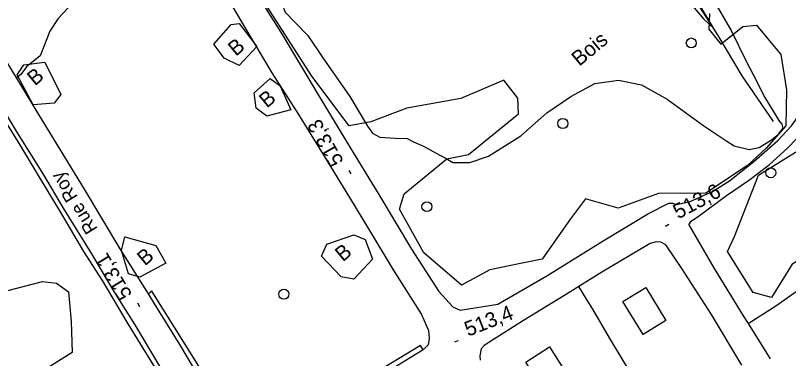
# Model space of a CAD drawing. Extents: x 347059 to 352153, y 6073752 to 6078601.
# Drawn here: x 348779 to 349011.7, y 6075461.9 to 6075565.1 of the extents above; entities that cross this region are included whole.
import ezdxf

# ---------------------------------------------------------------- set-up
doc = ezdxf.new("R2010")
doc.units = 0
for name, color, linetype in [('Level 1', 7, 'Continuous'), ('Level 19', 7, 'Continuous'), ('Level 2', 7, 'Continuous'), ('Level 21', 7, 'Continuous'), ('Level 22', 7, 'Continuous'), ('Level 3', 7, 'Continuous'), ('Level 31', 7, 'Continuous'), ('Level 36', 7, 'Continuous'), ('Level 4', 7, 'Continuous'), ('Level 44', 7, 'Continuous')]:
    doc.layers.add(name, color=color, linetype=linetype)

msp = doc.modelspace()

# ---------------------------------------------------------------- linework, layer by layer
at = {"layer": 'Level 1'}
msp.add_lwpolyline([(348979.3, 6075572.1), (348986.07, 6075564.08), (348989.14, 6075561.16), (348984.07, 6075569.68)], dxfattribs=at)
at = {"layer": 'Level 19'}
msp.add_lwpolyline([(349003.26, 6075450.49), (348993.76, 6075444.88), (348982.81, 6075437.77), (348977.94, 6075434.93), (348973.18, 6075442.26), (348964.77, 6075456.49), (348957.78, 6075468.12), (348952.72, 6075476.71), (348950.22, 6075480.8), (348948.53, 6075483.56)], dxfattribs=at)
at = {"layer": 'Level 2'}
for points in [[(348854.6, 6075578.62), (348859.24, 6075574.25), (348861.34, 6075571.22), (348860.33, 6075568.93), (348859.57, 6075567.63), (348860.21, 6075566.05), (348863.1, 6075563.01), (348866.99, 6075559.08), (348871.48, 6075552.33), (348879.61, 6075540.67), (348884.92, 6075531.83), (348886.44, 6075529.65)], [(348796.28, 6075568.9), (348791.85, 6075564.18), (348789.36, 6075560.39), (348786.45, 6075552.94), (348782.39, 6075549.58), (348780.62, 6075547.36), (348779.73, 6075546.62), (348779.32, 6075546.4)], [(348989.91, 6075568.24), (348994.39, 6075560.53), (348998.95, 6075551.36), (349001.07, 6075547.13), (349004.47, 6075540.43), (349007.8, 6075534.96), (349008.6, 6075533.73)], [(348886.44, 6075529.65), (348888.64, 6075528.46), (348893.27, 6075528.16), (348896.93, 6075528.11), (348898.77, 6075527.08), (348901.78, 6075525.82), (348906.72, 6075523.07), (348908.34, 6075522.31), (348910.68, 6075520.86), (348915.74, 6075520.85), (348921.4, 6075522.75), (348931.12, 6075528.92), (348938.89, 6075535.81), (348946.1, 6075540.73), (348953.38, 6075544.58), (348960.48, 6075545.57), (348967.44, 6075544.2), (348975.13, 6075539.88), (348986.18, 6075531.89), (348992.82, 6075527.46), (348995.32, 6075525.92), (348999.79, 6075524.73), (349002.78, 6075525.4), (349006.49, 6075527.65), (349008.67, 6075529.38), (349010.08, 6075531.22), (349009.78, 6075532.4), (349008.6, 6075533.73)]]:
    msp.add_lwpolyline(points, dxfattribs=at)
at = {"layer": 'Level 21'}
for points in [[(348795.88, 6075666.04), (348796.06, 6075662.21), (348797.02, 6075659.33), (348799.81, 6075654.82), (348805.45, 6075645.9), (348815.1, 6075630.18), (348825.15, 6075614.78), (348838.03, 6075593.86), (348846.54, 6075579.59), (348858.99, 6075559.88), (348870.32, 6075540.88), (348878.71, 6075527.02), (348888.64, 6075510.69), (348898.24, 6075494.76), (348906.45, 6075482.02), (348910.6, 6075477.5), (348912.89, 6075476.47), (348924.17, 6075478.22), (348938.88, 6075486.8), (348955.83, 6075497.3), (348969.56, 6075505.52), (348975.65, 6075508.61), (348976.73, 6075508.67), (348977.96, 6075508.19)], [(348977.96, 6075508.19), (348982.05, 6075509.17), (348988.74, 6075512.09), (348993.86, 6075515.35), (349001.19, 6075521.12), (349008.45, 6075527.43), (349012.53, 6075531.86), (349016.33, 6075537.34), (349020.7, 6075544.87), (349022.42, 6075548.77), (349024.14, 6075553.13), (349027.76, 6075560.18), (349030.81, 6075567.83), (349034.44, 6075577.3), (349038.61, 6075586.24), (349041.63, 6075594), (349041.78, 6075599.61), (349040.99, 6075606.61), (349041, 6075611.4)], [(348981.68, 6075502.11), (348982.36, 6075503.19), (348984.87, 6075504.97), (348993, 6075510.96), (348999.63, 6075515.4), (349005.84, 6075520.16), (349011.43, 6075525.31), (349016.72, 6075530.82), (349020.58, 6075536.05), (349023.85, 6075541.99), (349026.18, 6075545.8), (349028.38, 6075550.85), (349029.59, 6075553.74), (349030, 6075554.69), (349031.75, 6075558.75), (349036.54, 6075566.93), (349040.88, 6075574.21), (349042.84, 6075578.01), (349045.82, 6075584.39), (349047.48, 6075588.55), (349048.78, 6075594.21), (349050.03, 6075596.63)], [(348840.85, 6075573.76), (348848.07, 6075561.5), (348856.15, 6075547.84), (348864.2, 6075535.29), (348871.97, 6075522.73), (348879.59, 6075510.34), (348885.22, 6075500.88), (348892.65, 6075488.63), (348901.24, 6075475.16), (348903.35, 6075470.37), (348903.53, 6075467.89), (348903.23, 6075465.99), (348901.69, 6075464.54)], [(348836.72, 6075452.34), (348828.46, 6075466.15), (348820.81, 6075478.58), (348819.03, 6075481.41), (348810.51, 6075494.91), (348799.83, 6075512.79), (348792.73, 6075524.47), (348784.65, 6075537.6), (348780.34, 6075544.76), (348769.89, 6075561.63)], [(348822.91, 6075458.94), (348815.03, 6075472.01), (348808.76, 6075482.06), (348801.99, 6075493.35), (348793.44, 6075507.13), (348787.54, 6075517.11), (348779.67, 6075529.81), (348774.78, 6075537.84)], [(348981.68, 6075502.11), (348989.28, 6075488.94), (348998.03, 6075474.76), (348999.46, 6075472.47), (349006.1, 6075461.83)], [(348997.58, 6075459.92), (348988.44, 6075475.13), (348979.55, 6075489.03), (348974.76, 6075496.11), (348973.24, 6075496.95), (348971.97, 6075497.03), (348970.03, 6075496.55), (348955.51, 6075487.83), (348948.53, 6075483.56), (348943.99, 6075480.77), (348931.93, 6075473.34), (348921.75, 6075466.94), (348920.04, 6075465.82), (348919.21, 6075464.83), (348918.72, 6075462.7), (348918.85, 6075461.46)], [(348901.69, 6075464.54), (348887.33, 6075455.72)]]:
    msp.add_lwpolyline(points, dxfattribs=at)
at = {"layer": 'Level 22'}
for points in [[(348999.46, 6075472.47), (349007.86, 6075477.77), (349019.32, 6075485.91), (349026.01, 6075490.55), (349033.93, 6075497.7), (349044.9, 6075508.44), (349052.74, 6075517.49), (349058.32, 6075525.27), (349069.03, 6075544.82), (349073.65, 6075557.64)], [(348837.61, 6075425.75), (348836.85, 6075426.95), (348838.29, 6075428.37), (348838.53, 6075429.25), (348838.45, 6075430.53), (348835.14, 6075436.13), (348828.18, 6075447.56), (348820.39, 6075460.34), (348812.99, 6075472.38), (348805.23, 6075485.39), (348799.62, 6075494.11), (348792.63, 6075506.03), (348786.31, 6075516.42), (348780.25, 6075526.49), (348773.72, 6075536.76), (348766.95, 6075547.96), (348764.72, 6075551), (348763.64, 6075551.84), (348762.61, 6075552.18), (348761.64, 6075552.35), (348760.24, 6075551.94), (348756.72, 6075549.93), (348749.31, 6075544.99), (348744.96, 6075541.98)], [(348901.69, 6075464.54), (348900.87, 6075465.84), (348895.33, 6075462.45), (348884.32, 6075455.81), (348874.88, 6075449.87), (348864.55, 6075443.73), (348853.03, 6075436.67), (348850.81, 6075435.72), (348850.11, 6075435.75), (348849.01, 6075436.26), (348848.15, 6075437.2), (348847.06, 6075438.41), (348840.37, 6075449.16), (348834.18, 6075459.65), (348826.97, 6075471.1), (348820.1, 6075482.15), (348819.03, 6075481.41)]]:
    msp.add_lwpolyline(points, dxfattribs=at)
at = {"layer": 'Level 3'}
for p, q in [((348880.03, 6075517.43), (348879.44, 6075518.48)), ((348974.6, 6075501.74), (348975.66, 6075502.31)), ((348816.49, 6075477.48), (348815.86, 6075478.51)), ((348911.19, 6075466.91), (348912.31, 6075467.35))]:
    msp.add_line(p, q, dxfattribs=at)
at = {"layer": 'Level 31'}
for points in [[(348967.92, 6075469.12), (348961.82, 6075479.05), (348968.68, 6075483.26), (348974.78, 6075473.34), (348967.92, 6075469.12)], [(348938.8, 6075451.08), (348932.6, 6075460.84), (348939.75, 6075465.38), (348945.95, 6075455.61), (348938.8, 6075451.08)]]:
    msp.add_lwpolyline(points, dxfattribs=at)
at = {"layer": 'Level 36'}
for centre in [(348982.39, 6075556.8), (348943.73, 6075532.59), (349006.31, 6075517.76), (348902.84, 6075507.58), (348859.79, 6075481.25)]:
    msp.add_circle(centre, 1.5, dxfattribs=at)
at = {"layer": 'Level 4'}
msp.add_lwpolyline([(349007.08, 6075533.15), (348997.66, 6075546.96), (348990.49, 6075559.08), (348985.28, 6075567.12), (348979.03, 6075575.88), (348972.21, 6075581.6), (348962.6, 6075589.3), (348952.9, 6075595.65), (348949.12, 6075598.55), (348914.54, 6075623.57), (348900.84, 6075633.36), (348899.46, 6075635.01), (348898.79, 6075636.26), (348898.83, 6075639.3), (348898.28, 6075640.95), (348896.77, 6075642.04), (348894.47, 6075641.71), (348892.12, 6075640.82), (348890.51, 6075640.84), (348887.85, 6075642.85), (348886.28, 6075645.46), (348884.48, 6075649.24)], dxfattribs=at)
at = {"layer": 'Level 44'}
for points in [[(348999.3, 6075519.95), (348986.76, 6075511.67), (348972.5, 6075511.58), (348960.4, 6075507.12), (348950.54, 6075509.91), (348946.03, 6075503.92), (348937.5, 6075491.75), (348931.04, 6075490.46), (348921.73, 6075488.61), (348913.24, 6075483.97), (348901.96, 6075493.7), (348894.61, 6075506.84), (348896.03, 6075511.47), (348908.85, 6075521.94), (348915.31, 6075523.23), (348930.43, 6075535.46), (348930.22, 6075540.24), (348926.02, 6075545.63), (348913, 6075540.09), (348896.75, 6075537.15), (348886, 6075533.05), (348879.4, 6075531.93), (348868.19, 6075546.82), (348843.1, 6075585.92)], [(348987.86, 6075565.64), (348987.68, 6075560.97), (348991.31, 6075556.45), (348997.9, 6075561.76), (349002.06, 6075562.2), (349009.32, 6075553.33), (349011.06, 6075542.75), (349010.8, 6075531.86), (349005, 6075525.25), (348999.3, 6075519.95)], [(348851.69, 6075555.73), (348846.31, 6075550.07), (348841.82, 6075552.21), (348838.76, 6075556.42), (348843.91, 6075562.34), (348846.33, 6075562.7), (348851.69, 6075555.73)], [(348787.84, 6075551.05), (348792.69, 6075541.26), (348790.63, 6075538.66), (348784.35, 6075538.25), (348779.58, 6075547.21), (348781.59, 6075550.23), (348787.84, 6075551.05)], [(348861.85, 6075536.68), (348854.69, 6075534.8), (348851.46, 6075537.23), (348850.81, 6075541.79), (348855.65, 6075546.1), (348858.66, 6075543.94), (348861.85, 6075536.68)], [(349023.95, 6075497.09), (349012.78, 6075490.26), (349006.5, 6075480.25), (349001.04, 6075481.73), (348993.28, 6075494.1), (348995.43, 6075498.57), (349002.65, 6075517.02), (349021.97, 6075529.12), (349026.36, 6075534.71), (349032.22, 6075539.26), (349034.66, 6075541.58), (349046.86, 6075520.17), (349045.55, 6075515.58), (349034.73, 6075505.68), (349025.04, 6075498.47)], [(348886.5, 6075491.78), (348880.83, 6075485.74), (348877.04, 6075486.5), (348871.11, 6075492.7), (348872.76, 6075496.33), (348880.84, 6075499.11), (348884.25, 6075497.73), (348886.5, 6075491.78)], [(348811.92, 6075498.49), (348821.3, 6075495.9), (348824.26, 6075490.54), (348816.47, 6075486.34), (348813.03, 6075487.39), (348810.96, 6075494.39), (348811.92, 6075498.49)], [(348744.72, 6075459.58), (348746.47, 6075463.44), (348757.32, 6075462.52), (348764.08, 6075463.62), (348768.76, 6075469.96), (348766.23, 6075479.65), (348787.13, 6075485.11), (348791.35, 6075484.56), (348794.98, 6075482.01), (348795.79, 6075473.08), (348796.08, 6075463.71), (348786.39, 6075457.63)]]:
    msp.add_lwpolyline(points, dxfattribs=at)

# ---------------------------------------------------------------- texts
at = {"layer": 'Level 21'}
msp.add_text('Rue Roy', height=4, rotation=121.9699, dxfattribs=at).set_placement((348803.88, 6075500.91))
at = {"layer": 'Level 3'}
for s, rotation, p in [('513,3', 119.4758, (348877.94, 6075521.22)), ('513,6', 28.0695, (348978.44, 6075503.72)), ('513,1', 121.227, (348814.3, 6075481.2)), ('513,4', 21.4225, (348915.22, 6075468.44))]:
    msp.add_text(s, height=4.5, rotation=rotation, dxfattribs=at).set_placement(p)
at = {"layer": 'Level 44'}
for s, p in [('B', (348845.32, 6075552.63)), ('Bois', (348948.68, 6075549.62)), ('B', (348784.86, 6075543.73)), ('B', (348854.67, 6075537.06)), ('B', (348817.96, 6075489.59)), ('B', (348877.52, 6075490.82))]:
    msp.add_text(s, height=4.5, rotation=39.568, dxfattribs=at).set_placement(p)

doc.saveas('drawing.dxf')
